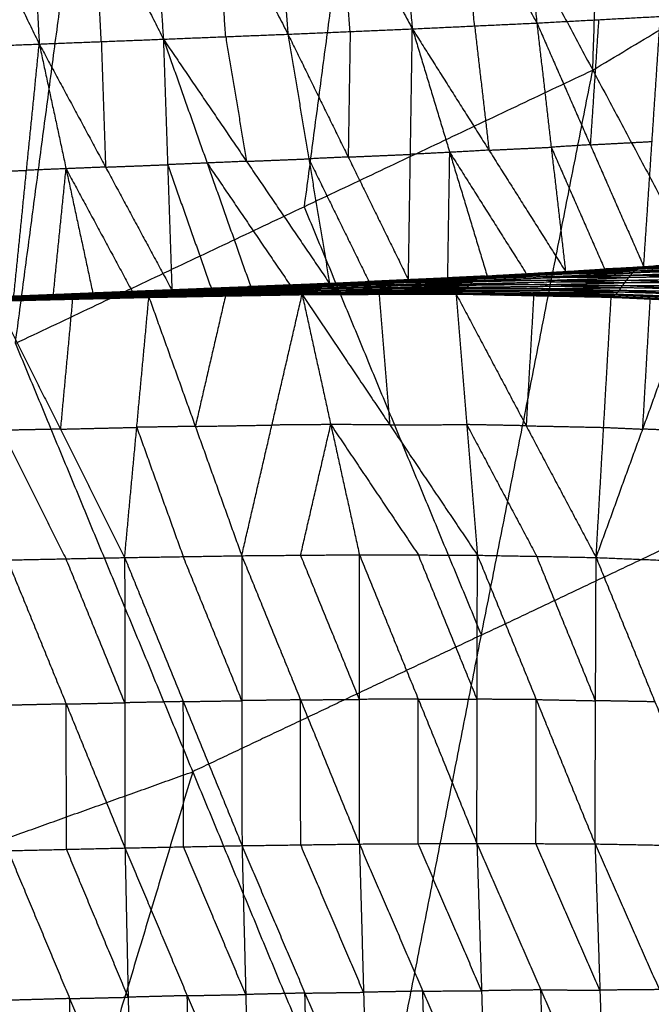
# Model space of a CAD drawing. Header units: millimetres. Extents: x -106 to 110, y -96 to 120.
# Tile 569 of 656: x 24.43 to 30.16, y -48.53 to -39.61. Entities that reach past the tile are written whole.
import ezdxf

# ---------------------------------------------------------------- set-up
doc = ezdxf.new("R2010")
doc.units = ezdxf.units.MM
doc.header["$MEASUREMENT"] = 0
doc.layers.add('Default', color=7, linetype='Continuous', true_color=0x000000)

msp = doc.modelspace()

# ---------------------------------------------------------------- linework, layer by layer
at = {"layer": 'Default'}
for points in [[(29.6267, -40.0688, 3.952), (29.7941, -35.1158, 3.9066), (29.9616, -30.1627, 3.8611)], [(24.3935, -42.5439, 3.952), (25.0456, -37.6311, 3.9066), (25.6978, -32.7183, 3.8611)], [(25.6978, -32.7183, 3.8611), (27.6622, -36.3936, 3.9066), (29.6267, -40.0688, 3.952)], [(27.6622, -36.3936, 3.9066), (27.3361, -38.85, 3.9293), (27.0101, -41.3064, 3.952)], [(29.6267, -40.0688, 3.952), (32.1093, -38.5807, 3.952), (34.592, -37.0927, 3.952)], [(26.6572, -37.1885, -2.6671), (26.7605, -38.466, -2.1463), (26.8639, -39.7436, -1.6255)], [(26.6572, -37.1885, -2.6671), (27.3244, -38.442, -2.1378), (27.9916, -39.6955, -1.6084)], [(27.7518, -37.1519, -2.6518), (27.8717, -38.4237, -2.1301), (27.9916, -39.6955, -1.6084)], [(27.7518, -37.1519, -2.6518), (28.4359, -38.3971, -2.1183), (29.12, -39.6423, -1.5848)], [(28.8473, -37.115, -2.6271), (28.9837, -38.3786, -2.106), (29.12, -39.6423, -1.5848)], [(24.4706, -37.2627, -2.6799), (24.54, -38.5478, -2.1629), (24.6094, -39.8328, -1.6459)], [(24.4706, -37.2627, -2.6799), (25.1027, -38.5257, -2.1587), (25.7348, -39.7887, -1.6375)], [(25.5624, -37.2253, -2.6758), (25.6486, -38.507, -2.1567), (25.7348, -39.7887, -1.6375)], [(25.5624, -37.2253, -2.6758), (26.2132, -38.4844, -2.1506), (26.8639, -39.7436, -1.6255)], [(23.3749, -37.3006, -2.6815), (23.9922, -38.5667, -2.1637), (24.6094, -39.8328, -1.6459)], [(28.5558, -39.6689, -1.5966), (28.4959, -39.033, -1.8575), (28.4359, -38.3971, -2.1183)], [(25.1721, -39.8108, -1.6417), (25.1374, -39.1683, -1.9002), (25.1027, -38.5257, -2.1587)], [(26.2994, -39.7662, -1.6315), (26.2563, -39.1253, -1.8911), (26.2132, -38.4844, -2.1506)], [(27.4278, -39.7195, -1.6169), (27.3761, -39.0808, -1.8774), (27.3244, -38.442, -2.1378)], [(29.12, -39.6423, -1.5848), (29.6799, -39.6123, -1.569), (30.2398, -39.5824, -1.5531)], [(30.0885, -41.8485, 0.296), (30.1642, -40.7155, -0.6286), (30.2398, -39.5824, -1.5531)], [(27.9916, -39.6955, -1.6084), (28.5558, -39.6689, -1.5966), (29.12, -39.6423, -1.5848)], [(28.5558, -39.6689, -1.5966), (28.6209, -40.2316, -1.1285), (28.6859, -40.7942, -0.6604)], [(29.12, -39.6423, -1.5848), (29.2501, -40.7676, -0.6486), (29.3801, -41.8929, 0.2876)], [(29.12, -39.6423, -1.5848), (29.6043, -40.7454, -0.6444), (30.0885, -41.8485, 0.296)], [(29.6799, -39.6123, -1.569), (29.6421, -40.1789, -1.1067), (29.6043, -40.7454, -0.6444)], [(25.7348, -39.7887, -1.6375), (26.2994, -39.7662, -1.6315), (26.8639, -39.7436, -1.6255)], [(26.2994, -39.7662, -1.6315), (26.3937, -40.3307, -1.159), (26.4881, -40.8953, -0.6865)], [(26.8639, -39.7436, -1.6255), (27.4278, -39.7195, -1.6169), (27.9916, -39.6955, -1.6084)], [(26.8639, -39.7436, -1.6255), (27.0526, -40.8727, -0.6805), (27.2413, -42.0019, 0.2645)], [(26.8639, -39.7436, -1.6255), (27.4098, -40.8562, -0.6768), (27.9558, -41.9688, 0.2718)], [(27.4278, -39.7195, -1.6169), (27.4188, -40.2879, -1.1469), (27.4098, -40.8562, -0.6768)], [(27.9558, -41.9688, 0.2718), (27.9737, -40.8322, -0.6683), (27.9916, -39.6955, -1.6084)], [(27.9916, -39.6955, -1.6084), (28.3304, -40.8141, -0.6645), (28.6692, -41.9328, 0.2795)], [(27.9916, -39.6955, -1.6084), (28.6859, -40.7942, -0.6604), (29.3801, -41.8929, 0.2876)], [(23.4771, -39.8765, -1.6519), (24.0433, -39.8546, -1.6489), (24.6094, -39.8328, -1.6459)], [(24.3786, -42.1207, 0.2392), (24.494, -40.9768, -0.7033), (24.6094, -39.8328, -1.6459)], [(24.6094, -39.8328, -1.6459), (25.1721, -39.8108, -1.6417), (25.7348, -39.7887, -1.6375)], [(24.6094, -39.8328, -1.6459), (24.8526, -40.9622, -0.7004), (25.0958, -42.0917, 0.245)], [(24.6094, -39.8328, -1.6459), (25.2108, -40.9476, -0.6974), (25.8121, -42.0624, 0.2511)], [(25.1721, -39.8108, -1.6417), (25.1914, -40.3792, -1.1695), (25.2108, -40.9476, -0.6974)], [(25.7348, -39.7887, -1.6375), (25.7735, -40.9256, -0.6932), (25.8121, -42.0624, 0.2511)], [(25.7348, -39.7887, -1.6375), (26.1309, -40.9107, -0.69), (26.527, -42.0327, 0.2576)], [(25.7348, -39.7887, -1.6375), (26.4881, -40.8953, -0.6865), (27.2413, -42.0019, 0.2645)], [(24.3935, -42.5439, 3.952), (27.0101, -41.3064, 3.952), (29.6267, -40.0688, 3.952)], [(27.6078, -50.3039, 4.1879), (28.6172, -45.1864, 4.07), (29.6267, -40.0688, 3.952)], [(29.6267, -40.0688, 3.952), (31.6064, -43.7726, 4.07), (33.5861, -47.4764, 4.1879)], [(29.6043, -40.7454, -0.6444), (29.4272, -40.7565, -0.6465), (29.2501, -40.7676, -0.6486)], [(29.6043, -40.7454, -0.6444), (29.8842, -40.7304, -0.6365), (30.1642, -40.7155, -0.6286)], [(27.4098, -40.8562, -0.6768), (27.6918, -40.8442, -0.6726), (27.9737, -40.8322, -0.6683)], [(28.3304, -40.8141, -0.6645), (28.1521, -40.8232, -0.6664), (27.9737, -40.8322, -0.6683)], [(28.3125, -41.9508, 0.2757), (28.3214, -41.3825, -0.1944), (28.3304, -40.8141, -0.6645)], [(28.6859, -40.7942, -0.6604), (28.5081, -40.8042, -0.6624), (28.3304, -40.8141, -0.6645)], [(28.3304, -40.8141, -0.6645), (28.6775, -41.3635, -0.1905), (29.0246, -41.9129, 0.2835)], [(28.6859, -40.7942, -0.6604), (28.968, -40.7809, -0.6545), (29.2501, -40.7676, -0.6486)], [(29.2501, -40.7676, -0.6486), (29.4922, -41.3192, -0.1784), (29.7343, -41.8707, 0.2918)], [(25.2108, -40.9476, -0.6974), (25.4921, -40.9366, -0.6953), (25.7735, -40.9256, -0.6932)], [(26.1309, -40.9107, -0.69), (25.9522, -40.9181, -0.6916), (25.7735, -40.9256, -0.6932)], [(25.7735, -40.9256, -0.6932), (25.9715, -41.4866, -0.2194), (26.1695, -42.0476, 0.2544)], [(26.4881, -40.8953, -0.6865), (26.3095, -40.903, -0.6882), (26.1309, -40.9107, -0.69)], [(26.1309, -40.9107, -0.69), (26.5075, -41.464, -0.2144), (26.8842, -42.0173, 0.2611)], [(26.4881, -40.8953, -0.6865), (26.7703, -40.884, -0.6835), (27.0526, -40.8727, -0.6805)], [(27.4098, -40.8562, -0.6768), (27.2312, -40.8645, -0.6786), (27.0526, -40.8727, -0.6805)], [(27.0526, -40.8727, -0.6805), (27.3256, -41.4291, -0.2062), (27.5986, -41.9854, 0.2682)], [(23.9279, -40.9986, -0.7063), (24.211, -40.9877, -0.7048), (24.494, -40.9768, -0.7033)], [(24.8526, -40.9622, -0.7004), (24.6733, -40.9695, -0.7019), (24.494, -40.9768, -0.7033)], [(24.7372, -42.1062, 0.2421), (24.7949, -41.5342, -0.2292), (24.8526, -40.9622, -0.7004)], [(25.2108, -40.9476, -0.6974), (25.0317, -40.9549, -0.6989), (24.8526, -40.9622, -0.7004)], [(24.8526, -40.9622, -0.7004), (25.1533, -41.5196, -0.2262), (25.4539, -42.077, 0.2481)], [(27.0101, -41.3064, 3.952), (27.8137, -43.2464, 4.011), (28.6172, -45.1864, 4.07)], [(30.0089, -41.8869, 0.2407), (30.7155, -41.8523, 0.2263), (31.4221, -41.8177, 0.2119)], [(30.0482, -41.8621, 0.2713), (30.7539, -41.8174, 0.2672), (31.4595, -41.7728, 0.2631)], [(30.0482, -41.8621, 0.2713), (30.7351, -41.8399, 0.2416), (31.4221, -41.8177, 0.2119)], [(30.774, -41.8107, 0.2795), (30.4212, -41.833, 0.2816), (30.0684, -41.8553, 0.2837)], [(30.0684, -41.8553, 0.2837), (30.4111, -41.8364, 0.2754), (30.7539, -41.8174, 0.2672)], [(30.0885, -41.8485, 0.296), (30.7932, -41.7955, 0.305), (31.4979, -41.7426, 0.3139)], [(30.0885, -41.8485, 0.296), (30.774, -41.8107, 0.2795), (31.4595, -41.7728, 0.2631)], [(28.5931, -41.9494, 0.2528), (29.301, -41.9182, 0.2468), (30.0089, -41.8869, 0.2407)], [(29.3198, -41.9118, 0.2556), (28.9658, -41.9275, 0.2586), (28.6119, -41.9431, 0.2617)], [(28.6307, -41.9368, 0.2705), (29.3394, -41.8994, 0.2709), (30.0482, -41.8621, 0.2713)], [(28.6307, -41.9368, 0.2705), (29.3198, -41.9118, 0.2556), (30.0089, -41.8869, 0.2407)], [(28.6307, -41.9368, 0.2705), (29.0054, -41.9149, 0.279), (29.3801, -41.8929, 0.2876)], [(28.6499, -41.9348, 0.275), (28.8277, -41.9248, 0.277), (29.0054, -41.9149, 0.279)], [(28.6692, -41.9328, 0.2795), (29.0246, -41.9129, 0.2835), (29.3801, -41.8929, 0.2876)], [(29.0054, -41.9149, 0.279), (29.1724, -41.9071, 0.275), (29.3394, -41.8994, 0.2709)], [(29.0054, -41.9149, 0.279), (29.015, -41.9139, 0.2813), (29.0246, -41.9129, 0.2835)], [(29.2816, -41.9372, 0.2341), (29.6355, -41.9216, 0.2311), (29.9895, -41.906, 0.2281)], [(29.9895, -41.906, 0.2281), (29.6452, -41.9121, 0.2374), (29.301, -41.9182, 0.2468)], [(29.301, -41.9182, 0.2468), (29.3104, -41.915, 0.2512), (29.3198, -41.9118, 0.2556)], [(29.3198, -41.9118, 0.2556), (29.6741, -41.8932, 0.2558), (30.0285, -41.8745, 0.256)], [(30.0285, -41.8745, 0.256), (29.684, -41.887, 0.2635), (29.3394, -41.8994, 0.2709)], [(29.3394, -41.8994, 0.2709), (29.5268, -41.8885, 0.2752), (29.7142, -41.8775, 0.2795)], [(29.3801, -41.8929, 0.2876), (29.7343, -41.8707, 0.2918), (30.0885, -41.8485, 0.296)], [(29.3801, -41.8929, 0.2876), (29.7142, -41.8775, 0.2795), (30.0482, -41.8621, 0.2713)], [(29.7142, -41.8775, 0.2795), (29.8913, -41.8664, 0.2816), (30.0684, -41.8553, 0.2837)], [(30.0684, -41.8553, 0.2837), (29.9013, -41.863, 0.2877), (29.7343, -41.8707, 0.2918)], [(29.9701, -41.925, 0.2154), (30.6776, -41.9019, 0.1941), (31.3851, -41.8789, 0.1728)], [(29.9701, -41.925, 0.2154), (29.9895, -41.906, 0.2281), (30.0089, -41.8869, 0.2407)], [(30.697, -41.8829, 0.2068), (30.3432, -41.8944, 0.2174), (29.9895, -41.906, 0.2281)], [(30.0089, -41.8869, 0.2407), (30.0285, -41.8745, 0.256), (30.0482, -41.8621, 0.2713)], [(30.0089, -41.8869, 0.2407), (30.697, -41.8829, 0.2068), (31.3851, -41.8789, 0.1728)], [(30.7351, -41.8399, 0.2416), (30.3818, -41.8572, 0.2488), (30.0285, -41.8745, 0.256)], [(30.0482, -41.8621, 0.2713), (30.0684, -41.8553, 0.2837), (30.0885, -41.8485, 0.296)], [(25.7837, -42.0603, 0.2516), (26.4957, -42.0308, 0.2574), (27.2076, -42.0013, 0.2631)], [(26.4792, -42.0338, 0.2519), (26.8352, -42.019, 0.2548), (27.1911, -42.0042, 0.2577)], [(27.1911, -42.0042, 0.2577), (26.8434, -42.0175, 0.2575), (26.4957, -42.0308, 0.2574)], [(26.527, -42.0327, 0.2576), (26.8673, -42.017, 0.2603), (27.2076, -42.0013, 0.2631)], [(26.527, -42.0327, 0.2576), (26.8842, -42.0173, 0.2611), (27.2413, -42.0019, 0.2645)], [(26.8673, -42.017, 0.2603), (27.0459, -42.0093, 0.2621), (27.2245, -42.0016, 0.2638)], [(27.2245, -42.0016, 0.2638), (27.0543, -42.0094, 0.2624), (26.8842, -42.0173, 0.2611)], [(27.1109, -42.0424, 0.2363), (27.8159, -42.0229, 0.2333), (28.5209, -42.0034, 0.2304)], [(27.1421, -42.0217, 0.2405), (27.8491, -41.9972, 0.2383), (28.5562, -41.9727, 0.2361)], [(27.1421, -42.0217, 0.2405), (27.8315, -42.0125, 0.2354), (28.5209, -42.0034, 0.2304)], [(27.8654, -41.9899, 0.2442), (27.5119, -42.0022, 0.2453), (27.1584, -42.0144, 0.2464)], [(27.1747, -42.0072, 0.2523), (27.8839, -41.9783, 0.2525), (28.5931, -41.9494, 0.2528)], [(27.1747, -42.0072, 0.2523), (27.8654, -41.9899, 0.2442), (28.5562, -41.9727, 0.2361)], [(27.1747, -42.0072, 0.2523), (27.1911, -42.0042, 0.2577), (27.2076, -42.0013, 0.2631)], [(27.9004, -41.9753, 0.2579), (27.5458, -41.9898, 0.2578), (27.1911, -42.0042, 0.2577)], [(27.2076, -42.0013, 0.2631), (27.9191, -41.969, 0.2668), (28.6307, -41.9368, 0.2705)], [(27.2076, -42.0013, 0.2631), (27.9004, -41.9753, 0.2579), (28.5931, -41.9494, 0.2528)], [(27.2076, -42.0013, 0.2631), (27.5817, -41.9851, 0.2674), (27.9558, -41.9688, 0.2718)], [(27.2076, -42.0013, 0.2631), (27.2245, -42.0016, 0.2638), (27.2413, -42.0019, 0.2645)], [(27.2245, -42.0016, 0.2638), (27.4031, -41.9933, 0.2656), (27.5817, -41.9851, 0.2674)], [(27.2413, -42.0019, 0.2645), (27.5986, -41.9854, 0.2682), (27.9558, -41.9688, 0.2718)], [(28.2932, -41.9528, 0.2712), (27.9375, -41.9689, 0.2693), (27.5817, -41.9851, 0.2674)], [(27.5817, -41.9851, 0.2674), (27.5901, -41.9852, 0.2678), (27.5986, -41.9854, 0.2682)], [(27.8315, -42.0125, 0.2354), (28.185, -42.0003, 0.2343), (28.5385, -41.988, 0.2332)], [(28.5385, -41.988, 0.2332), (28.1938, -41.9926, 0.2358), (27.8491, -41.9972, 0.2383)], [(27.8491, -41.9972, 0.2383), (27.8573, -41.9936, 0.2412), (27.8654, -41.9899, 0.2442)], [(27.8654, -41.9899, 0.2442), (28.22, -41.9755, 0.2443), (28.5746, -41.961, 0.2445)], [(28.5746, -41.961, 0.2445), (28.2293, -41.9696, 0.2485), (27.8839, -41.9783, 0.2525)], [(27.8839, -41.9783, 0.2525), (27.8921, -41.9768, 0.2552), (27.9004, -41.9753, 0.2579)], [(27.9004, -41.9753, 0.2579), (28.2561, -41.9592, 0.2598), (28.6119, -41.9431, 0.2617)], [(28.6119, -41.9431, 0.2617), (28.2655, -41.956, 0.2642), (27.9191, -41.969, 0.2668)], [(27.9191, -41.969, 0.2668), (28.1062, -41.9609, 0.269), (28.2932, -41.9528, 0.2712)], [(27.9558, -41.9688, 0.2718), (28.3125, -41.9508, 0.2757), (28.6692, -41.9328, 0.2795)], [(27.9558, -41.9688, 0.2718), (28.2932, -41.9528, 0.2712), (28.6307, -41.9368, 0.2705)], [(28.2932, -41.9528, 0.2712), (28.4716, -41.9438, 0.2731), (28.6499, -41.9348, 0.275)], [(28.6499, -41.9348, 0.275), (28.4812, -41.9428, 0.2753), (28.3125, -41.9508, 0.2757)], [(28.4889, -42.0349, 0.2322), (28.5049, -42.0192, 0.2313), (28.5209, -42.0034, 0.2304)], [(28.5209, -42.0034, 0.2304), (29.2269, -41.9876, 0.2184), (29.933, -41.9717, 0.2064)], [(28.5209, -42.0034, 0.2304), (28.5385, -41.988, 0.2332), (28.5562, -41.9727, 0.2361)], [(28.5209, -42.0034, 0.2304), (29.2101, -42.0111, 0.2197), (29.8994, -42.0188, 0.2091)], [(29.2446, -41.9722, 0.2213), (28.8915, -41.9801, 0.2273), (28.5385, -41.988, 0.2332)], [(28.5562, -41.9727, 0.2361), (29.2631, -41.9488, 0.2258), (29.9701, -41.925, 0.2154)], [(28.5562, -41.9727, 0.2361), (28.5746, -41.961, 0.2445), (28.5931, -41.9494, 0.2528)], [(28.5562, -41.9727, 0.2361), (29.2446, -41.9722, 0.2213), (29.933, -41.9717, 0.2064)], [(29.2816, -41.9372, 0.2341), (28.9281, -41.9491, 0.2393), (28.5746, -41.961, 0.2445)], [(28.5931, -41.9494, 0.2528), (29.2816, -41.9372, 0.2341), (29.9701, -41.925, 0.2154)], [(28.5931, -41.9494, 0.2528), (28.6119, -41.9431, 0.2617), (28.6307, -41.9368, 0.2705)], [(28.6307, -41.9368, 0.2705), (28.6499, -41.9348, 0.275), (28.6692, -41.9328, 0.2795)], [(29.2101, -42.0111, 0.2197), (29.5632, -42.0032, 0.2137), (29.9162, -41.9953, 0.2078)], [(29.2269, -41.9876, 0.2184), (29.2358, -41.9799, 0.2198), (29.2446, -41.9722, 0.2213)], [(29.9162, -41.9953, 0.2078), (29.5716, -41.9914, 0.2131), (29.2269, -41.9876, 0.2184)], [(29.2446, -41.9722, 0.2213), (29.5981, -41.9603, 0.2161), (29.9515, -41.9484, 0.2109)], [(29.2631, -41.9488, 0.2258), (29.2724, -41.943, 0.2299), (29.2816, -41.9372, 0.2341)], [(29.9515, -41.9484, 0.2109), (29.6073, -41.9486, 0.2183), (29.2631, -41.9488, 0.2258)], [(29.8994, -42.0188, 0.2091), (29.9162, -41.9953, 0.2078), (29.933, -41.9717, 0.2064)], [(30.6253, -41.9963, 0.1844), (30.2707, -41.9958, 0.1961), (29.9162, -41.9953, 0.2078)], [(29.933, -41.9717, 0.2064), (29.9515, -41.9484, 0.2109), (29.9701, -41.925, 0.2154)], [(29.933, -41.9717, 0.2064), (30.6413, -41.9609, 0.1825), (31.3497, -41.95, 0.1585)], [(29.933, -41.9717, 0.2064), (30.6253, -41.9963, 0.1844), (31.3175, -42.0208, 0.1624)], [(30.6599, -41.9375, 0.187), (30.3057, -41.9429, 0.1989), (29.9515, -41.9484, 0.2109)], [(29.9701, -41.925, 0.2154), (30.6599, -41.9375, 0.187), (31.3497, -41.95, 0.1585)], [(24.295, -42.1347, 0.2195), (24.9988, -42.1108, 0.2251), (25.7026, -42.0868, 0.2307)], [(24.315, -42.1252, 0.223), (25.0218, -42.0988, 0.2287), (25.7287, -42.0724, 0.2343)], [(24.315, -42.1252, 0.223), (25.0088, -42.106, 0.2269), (25.7026, -42.0868, 0.2307)], [(24.3359, -42.1194, 0.2313), (25.046, -42.0912, 0.2375), (25.756, -42.0631, 0.2437)], [(24.3359, -42.1194, 0.2313), (25.0323, -42.0959, 0.2328), (25.7287, -42.0724, 0.2343)], [(25.0565, -42.0907, 0.2411), (24.7015, -42.1048, 0.238), (24.3464, -42.1189, 0.2349)], [(24.357, -42.1184, 0.2385), (25.0704, -42.0893, 0.2451), (25.7837, -42.0603, 0.2516)], [(24.357, -42.1184, 0.2385), (25.0565, -42.0907, 0.2411), (25.756, -42.0631, 0.2437)], [(24.357, -42.1184, 0.2385), (24.7264, -42.105, 0.2418), (25.0958, -42.0917, 0.245)], [(24.3786, -42.1207, 0.2392), (24.7372, -42.1062, 0.2421), (25.0958, -42.0917, 0.245)], [(25.4398, -42.076, 0.2483), (25.0831, -42.0905, 0.245), (24.7264, -42.105, 0.2418)], [(25.0088, -42.106, 0.2269), (25.3622, -42.0928, 0.2297), (25.7156, -42.0796, 0.2325)], [(25.7156, -42.0796, 0.2325), (25.3687, -42.0892, 0.2306), (25.0218, -42.0988, 0.2287)], [(25.0323, -42.0959, 0.2328), (25.3873, -42.0818, 0.2359), (25.7424, -42.0677, 0.239)], [(25.7424, -42.0677, 0.239), (25.3942, -42.0795, 0.2382), (25.046, -42.0912, 0.2375)], [(25.046, -42.0912, 0.2375), (25.0512, -42.091, 0.2393), (25.0565, -42.0907, 0.2411)], [(25.0565, -42.0907, 0.2411), (25.4132, -42.0762, 0.2444), (25.7699, -42.0617, 0.2477)], [(25.7699, -42.0617, 0.2477), (25.4201, -42.0755, 0.2464), (25.0704, -42.0893, 0.2451)], [(25.0704, -42.0893, 0.2451), (25.2551, -42.0827, 0.2467), (25.4398, -42.076, 0.2483)], [(25.0958, -42.0917, 0.245), (25.4398, -42.076, 0.2483), (25.7837, -42.0603, 0.2516)], [(25.0958, -42.0917, 0.245), (25.4539, -42.077, 0.2481), (25.8121, -42.0624, 0.2511)], [(25.4398, -42.076, 0.2483), (25.6188, -42.0687, 0.2498), (25.7979, -42.0613, 0.2514)], [(25.7979, -42.0613, 0.2514), (25.6259, -42.0692, 0.2497), (25.4539, -42.077, 0.2481)], [(25.6566, -42.1154, 0.2357), (26.3563, -42.0993, 0.2392), (27.056, -42.0833, 0.2428)], [(26.3674, -42.0927, 0.2372), (26.0176, -42.1007, 0.2354), (25.6677, -42.1087, 0.2336)], [(25.6788, -42.1021, 0.2316), (26.3807, -42.083, 0.2346), (27.0826, -42.064, 0.2376)], [(25.6788, -42.1021, 0.2316), (26.3674, -42.0927, 0.2372), (27.056, -42.0833, 0.2428)], [(25.6788, -42.1021, 0.2316), (25.6907, -42.0944, 0.2311), (25.7026, -42.0868, 0.2307)], [(26.3926, -42.0754, 0.2341), (26.0416, -42.0849, 0.2326), (25.6907, -42.0944, 0.2311)], [(25.7026, -42.0868, 0.2307), (26.4067, -42.0646, 0.2335), (27.1109, -42.0424, 0.2363)], [(25.7026, -42.0868, 0.2307), (26.3926, -42.0754, 0.2341), (27.0826, -42.064, 0.2376)], [(25.7026, -42.0868, 0.2307), (25.7156, -42.0796, 0.2325), (25.7287, -42.0724, 0.2343)], [(26.4198, -42.0574, 0.2353), (26.0677, -42.0685, 0.2339), (25.7156, -42.0796, 0.2325)], [(25.7287, -42.0724, 0.2343), (26.4354, -42.0471, 0.2374), (27.1421, -42.0217, 0.2405)], [(25.7287, -42.0724, 0.2343), (26.4198, -42.0574, 0.2353), (27.1109, -42.0424, 0.2363)], [(25.7287, -42.0724, 0.2343), (25.7424, -42.0677, 0.239), (25.756, -42.0631, 0.2437)], [(26.4491, -42.0424, 0.2421), (26.0957, -42.0551, 0.2405), (25.7424, -42.0677, 0.239)], [(25.756, -42.0631, 0.2437), (26.4654, -42.0351, 0.248), (27.1747, -42.0072, 0.2523)], [(25.756, -42.0631, 0.2437), (26.4491, -42.0424, 0.2421), (27.1421, -42.0217, 0.2405)], [(25.756, -42.0631, 0.2437), (25.7699, -42.0617, 0.2477), (25.7837, -42.0603, 0.2516)], [(26.4792, -42.0338, 0.2519), (26.1245, -42.0477, 0.2498), (25.7699, -42.0617, 0.2477)], [(25.7837, -42.0603, 0.2516), (26.4792, -42.0338, 0.2519), (27.1747, -42.0072, 0.2523)], [(25.7837, -42.0603, 0.2516), (26.1554, -42.0465, 0.2546), (26.527, -42.0327, 0.2576)], [(25.7837, -42.0603, 0.2516), (25.7979, -42.0613, 0.2514), (25.8121, -42.0624, 0.2511)], [(25.7979, -42.0613, 0.2514), (25.9766, -42.0539, 0.253), (26.1554, -42.0465, 0.2546)], [(25.8121, -42.0624, 0.2511), (26.1695, -42.0476, 0.2544), (26.527, -42.0327, 0.2576)], [(26.1554, -42.0465, 0.2546), (26.3255, -42.0387, 0.256), (26.4957, -42.0308, 0.2574)], [(26.1554, -42.0465, 0.2546), (26.1624, -42.047, 0.2545), (26.1695, -42.0476, 0.2544)], [(26.3439, -42.1062, 0.2446), (26.6938, -42.0982, 0.2463), (27.0436, -42.0902, 0.2481)], [(27.0436, -42.0902, 0.2481), (26.7, -42.0948, 0.2437), (26.3563, -42.0993, 0.2392)], [(26.3563, -42.0993, 0.2392), (26.3619, -42.096, 0.2382), (26.3674, -42.0927, 0.2372)], [(26.3674, -42.0927, 0.2372), (26.7183, -42.0832, 0.2387), (27.0693, -42.0737, 0.2402)], [(27.0693, -42.0737, 0.2402), (26.725, -42.0783, 0.2374), (26.3807, -42.083, 0.2346)], [(26.3807, -42.083, 0.2346), (26.3866, -42.0792, 0.2344), (26.3926, -42.0754, 0.2341)], [(26.3926, -42.0754, 0.2341), (26.7447, -42.0643, 0.2356), (27.0967, -42.0532, 0.237)], [(27.0967, -42.0532, 0.237), (26.7517, -42.0589, 0.2352), (26.4067, -42.0646, 0.2335)], [(26.4067, -42.0646, 0.2335), (26.4133, -42.061, 0.2344), (26.4198, -42.0574, 0.2353)], [(26.4198, -42.0574, 0.2353), (26.7732, -42.0447, 0.2369), (27.1265, -42.032, 0.2384)], [(27.1265, -42.032, 0.2384), (26.781, -42.0395, 0.2379), (26.4354, -42.0471, 0.2374)], [(26.4354, -42.0471, 0.2374), (26.4422, -42.0447, 0.2397), (26.4491, -42.0424, 0.2421)], [(26.4491, -42.0424, 0.2421), (26.8037, -42.0284, 0.2442), (27.1584, -42.0144, 0.2464)], [(27.1584, -42.0144, 0.2464), (26.8119, -42.0248, 0.2472), (26.4654, -42.0351, 0.248)], [(26.4654, -42.0351, 0.248), (26.4723, -42.0344, 0.25), (26.4792, -42.0338, 0.2519)], [(26.4957, -42.0308, 0.2574), (26.6815, -42.0239, 0.2589), (26.8673, -42.017, 0.2603)], [(27.0312, -42.0971, 0.2535), (27.0436, -42.0902, 0.2481), (27.056, -42.0833, 0.2428)], [(27.0312, -42.0971, 0.2535), (27.7314, -42.0911, 0.2545), (28.4315, -42.0851, 0.2554)], [(27.7437, -42.0842, 0.2491), (27.3937, -42.0872, 0.2486), (27.0436, -42.0902, 0.2481)], [(27.056, -42.0833, 0.2428), (27.7576, -42.0733, 0.2412), (28.4591, -42.0634, 0.2397)], [(27.056, -42.0833, 0.2428), (27.0693, -42.0737, 0.2402), (27.0826, -42.064, 0.2376)], [(27.056, -42.0833, 0.2428), (27.7437, -42.0842, 0.2491), (28.4315, -42.0851, 0.2554)], [(27.7708, -42.0637, 0.2387), (27.4201, -42.0687, 0.2394), (27.0693, -42.0737, 0.2402)], [(27.0826, -42.064, 0.2376), (27.7857, -42.0495, 0.2349), (28.4889, -42.0349, 0.2322)], [(27.0826, -42.064, 0.2376), (27.0967, -42.0532, 0.237), (27.1109, -42.0424, 0.2363)], [(27.0826, -42.064, 0.2376), (27.7708, -42.0637, 0.2387), (28.4591, -42.0634, 0.2397)], [(27.7999, -42.0387, 0.2343), (27.4483, -42.0459, 0.2356), (27.0967, -42.0532, 0.237)], [(27.1109, -42.0424, 0.2363), (27.1265, -42.032, 0.2384), (27.1421, -42.0217, 0.2405)], [(27.1109, -42.0424, 0.2363), (27.7999, -42.0387, 0.2343), (28.4889, -42.0349, 0.2322)], [(27.8315, -42.0125, 0.2354), (27.479, -42.0223, 0.2369), (27.1265, -42.032, 0.2384)], [(27.1421, -42.0217, 0.2405), (27.1584, -42.0144, 0.2464), (27.1747, -42.0072, 0.2523)], [(27.7197, -42.0963, 0.2626), (28.0697, -42.0933, 0.2631), (28.4198, -42.0903, 0.2636)], [(27.7314, -42.0911, 0.2545), (27.7376, -42.0877, 0.2518), (27.7437, -42.0842, 0.2491)], [(28.4198, -42.0903, 0.2636), (28.0756, -42.0907, 0.259), (27.7314, -42.0911, 0.2545)], [(27.7437, -42.0842, 0.2491), (28.0945, -42.0792, 0.2483), (28.4453, -42.0743, 0.2476)], [(27.7576, -42.0733, 0.2412), (27.7642, -42.0685, 0.2399), (27.7708, -42.0637, 0.2387)], [(28.4453, -42.0743, 0.2476), (28.1014, -42.0738, 0.2444), (27.7576, -42.0733, 0.2412)], [(27.7708, -42.0637, 0.2387), (28.1224, -42.0564, 0.2373), (28.474, -42.0491, 0.236)], [(27.7857, -42.0495, 0.2349), (27.7928, -42.0441, 0.2346), (27.7999, -42.0387, 0.2343)], [(28.474, -42.0491, 0.236), (28.1299, -42.0493, 0.2354), (27.7857, -42.0495, 0.2349)], [(27.7999, -42.0387, 0.2343), (28.1524, -42.0289, 0.2328), (28.5049, -42.0192, 0.2313)], [(27.8159, -42.0229, 0.2333), (27.8237, -42.0177, 0.2344), (27.8315, -42.0125, 0.2354)], [(28.5049, -42.0192, 0.2313), (28.1604, -42.021, 0.2323), (27.8159, -42.0229, 0.2333)], [(28.4081, -42.0956, 0.2717), (28.4198, -42.0903, 0.2636), (28.4315, -42.0851, 0.2554)], [(29.123, -42.1016, 0.2653), (28.7714, -42.096, 0.2645), (28.4198, -42.0903, 0.2636)], [(28.4315, -42.0851, 0.2554), (28.4453, -42.0743, 0.2476), (28.4591, -42.0634, 0.2397)], [(28.4315, -42.0851, 0.2554), (29.123, -42.1016, 0.2653), (29.8145, -42.118, 0.2752)], [(28.4315, -42.0851, 0.2554), (29.1353, -42.0913, 0.2507), (29.8391, -42.0974, 0.2459)], [(29.1491, -42.0804, 0.2428), (28.7972, -42.0773, 0.2452), (28.4453, -42.0743, 0.2476)], [(28.4591, -42.0634, 0.2397), (28.474, -42.0491, 0.236), (28.4889, -42.0349, 0.2322)], [(28.4591, -42.0634, 0.2397), (29.1636, -42.0628, 0.2303), (29.8681, -42.0622, 0.2209)], [(28.4591, -42.0634, 0.2397), (29.1491, -42.0804, 0.2428), (29.8391, -42.0974, 0.2459)], [(29.1785, -42.0485, 0.2266), (28.8262, -42.0488, 0.2313), (28.474, -42.0491, 0.236)], [(28.4889, -42.0349, 0.2322), (29.1941, -42.0269, 0.2207), (29.8994, -42.0188, 0.2091)], [(28.4889, -42.0349, 0.2322), (29.1785, -42.0485, 0.2266), (29.8681, -42.0622, 0.2209)], [(29.2101, -42.0111, 0.2197), (28.8575, -42.0151, 0.2255), (28.5049, -42.0192, 0.2313)], [(29.1353, -42.0913, 0.2507), (29.1422, -42.0858, 0.2467), (29.1491, -42.0804, 0.2428)], [(29.8268, -42.1077, 0.2606), (29.481, -42.0995, 0.2556), (29.1353, -42.0913, 0.2507)], [(29.1491, -42.0804, 0.2428), (29.5013, -42.0801, 0.2381), (29.8536, -42.0798, 0.2334)], [(29.1636, -42.0628, 0.2303), (29.1711, -42.0557, 0.2284), (29.1785, -42.0485, 0.2266)], [(29.8536, -42.0798, 0.2334), (29.5086, -42.0713, 0.2318), (29.1636, -42.0628, 0.2303)], [(29.1785, -42.0485, 0.2266), (29.5311, -42.0445, 0.2208), (29.8838, -42.0405, 0.215)], [(29.1941, -42.0269, 0.2207), (29.2021, -42.019, 0.2202), (29.2101, -42.0111, 0.2197)], [(29.8838, -42.0405, 0.215), (29.5389, -42.0337, 0.2178), (29.1941, -42.0269, 0.2207)], [(29.8391, -42.0974, 0.2459), (29.8536, -42.0798, 0.2334), (29.8681, -42.0622, 0.2209)], [(30.5639, -42.103, 0.2211), (30.2088, -42.0914, 0.2272), (29.8536, -42.0798, 0.2334)], [(29.8681, -42.0622, 0.2209), (29.8838, -42.0405, 0.215), (29.8994, -42.0188, 0.2091)], [(29.8681, -42.0622, 0.2209), (30.5639, -42.103, 0.2211), (31.2597, -42.1438, 0.2213)], [(29.8681, -42.0622, 0.2209), (30.5778, -42.0747, 0.2011), (31.2876, -42.0872, 0.1812)], [(30.5935, -42.053, 0.1952), (30.2386, -42.0468, 0.2051), (29.8838, -42.0405, 0.215)], [(29.8994, -42.0188, 0.2091), (30.5935, -42.053, 0.1952), (31.2876, -42.0872, 0.1812)], [(29.8994, -42.0188, 0.2091), (30.6085, -42.0198, 0.1857), (31.3175, -42.0208, 0.1624)], [(24.2187, -42.1578, 0.2378), (24.911, -42.1414, 0.2437), (25.6033, -42.1249, 0.2496)], [(24.2187, -42.1578, 0.2378), (24.8011, -43.321, -0.6837), (25.3835, -44.4842, -1.6052)], [(24.2245, -42.1589, 0.2377), (24.5677, -42.1501, 0.2407), (24.911, -42.1414, 0.2437)], [(24.9168, -42.1425, 0.2436), (24.5707, -42.1507, 0.2407), (24.2245, -42.1589, 0.2377)], [(24.2303, -42.16, 0.2376), (24.9168, -42.1425, 0.2436), (25.6033, -42.1249, 0.2496)], [(24.2303, -42.16, 0.2376), (24.9243, -42.1434, 0.2443), (25.6183, -42.1269, 0.251)], [(24.9311, -42.1431, 0.2411), (24.5841, -42.1514, 0.2377), (24.2371, -42.1596, 0.2344)], [(24.2439, -42.1593, 0.2311), (24.9399, -42.1419, 0.2376), (25.6359, -42.1245, 0.2441)], [(24.2439, -42.1593, 0.2311), (24.9311, -42.1431, 0.2411), (25.6183, -42.1269, 0.251)], [(24.9478, -42.1391, 0.2339), (24.5998, -42.1478, 0.2306), (24.2518, -42.1565, 0.2274)], [(24.2598, -42.1537, 0.2237), (24.9582, -42.1345, 0.2297), (25.6566, -42.1154, 0.2357)], [(24.2598, -42.1537, 0.2237), (24.9478, -42.1391, 0.2339), (25.6359, -42.1245, 0.2441)], [(24.9667, -42.1302, 0.2278), (24.6175, -42.1397, 0.2249), (24.2683, -42.1493, 0.2219)], [(24.2768, -42.1449, 0.22), (24.9778, -42.1235, 0.2258), (25.6788, -42.1021, 0.2316)], [(24.2768, -42.1449, 0.22), (24.9667, -42.1302, 0.2278), (25.6566, -42.1154, 0.2357)], [(24.9869, -42.1184, 0.2255), (24.6364, -42.1291, 0.2226), (24.2859, -42.1398, 0.2198)], [(24.295, -42.1347, 0.2195), (24.9869, -42.1184, 0.2255), (25.6788, -42.1021, 0.2316)], [(25.0088, -42.106, 0.2269), (24.6569, -42.118, 0.2241), (24.305, -42.13, 0.2213)], [(25.0323, -42.0959, 0.2328), (24.6789, -42.1091, 0.23), (24.3254, -42.1223, 0.2271)], [(24.3678, -42.1195, 0.2389), (24.5471, -42.1123, 0.2403), (24.7264, -42.105, 0.2418)], [(24.7264, -42.105, 0.2418), (24.7318, -42.1056, 0.2419), (24.7372, -42.1062, 0.2421)], [(24.911, -42.1414, 0.2437), (24.856, -42.7312, -0.22), (24.8011, -43.321, -0.6837)], [(24.9168, -42.1425, 0.2436), (25.2638, -42.1342, 0.247), (25.6108, -42.1259, 0.2503)], [(24.9243, -42.1434, 0.2443), (24.9206, -42.1429, 0.244), (24.9168, -42.1425, 0.2436)], [(24.9243, -42.1434, 0.2443), (24.9277, -42.1433, 0.2427), (24.9311, -42.1431, 0.2411)], [(24.9311, -42.1431, 0.2411), (25.2791, -42.1344, 0.2443), (25.6271, -42.1257, 0.2475)], [(25.6271, -42.1257, 0.2475), (25.2835, -42.1338, 0.2426), (24.9399, -42.1419, 0.2376)], [(24.9399, -42.1419, 0.2376), (24.9439, -42.1405, 0.2357), (24.9478, -42.1391, 0.2339)], [(24.9478, -42.1391, 0.2339), (25.2971, -42.1295, 0.2369), (25.6463, -42.1199, 0.2399)], [(25.6463, -42.1199, 0.2399), (25.3022, -42.1272, 0.2348), (24.9582, -42.1345, 0.2297)], [(24.9582, -42.1345, 0.2297), (24.9625, -42.1324, 0.2288), (24.9667, -42.1302, 0.2278)], [(24.9667, -42.1302, 0.2278), (25.3172, -42.1194, 0.2307), (25.6677, -42.1087, 0.2336)], [(25.6677, -42.1087, 0.2336), (25.3228, -42.1161, 0.2297), (24.9778, -42.1235, 0.2258)], [(24.9778, -42.1235, 0.2258), (24.9824, -42.1209, 0.2257), (24.9869, -42.1184, 0.2255)], [(24.9869, -42.1184, 0.2255), (25.3388, -42.1064, 0.2283), (25.6907, -42.0944, 0.2311)], [(25.6907, -42.0944, 0.2311), (25.3447, -42.1026, 0.2281), (24.9988, -42.1108, 0.2251)], [(24.9988, -42.1108, 0.2251), (25.0038, -42.1084, 0.226), (25.0088, -42.106, 0.2269)], [(25.0218, -42.0988, 0.2287), (25.0271, -42.0974, 0.2307), (25.0323, -42.0959, 0.2328)], [(25.3835, -44.4842, -1.6052), (25.4934, -43.3046, -0.6778), (25.6033, -42.1249, 0.2496)], [(25.6033, -42.1249, 0.2496), (26.2977, -42.1129, 0.2564), (26.9921, -42.1009, 0.2632)], [(25.6033, -42.1249, 0.2496), (25.6108, -42.1259, 0.2503), (25.6183, -42.1269, 0.251)], [(25.6033, -42.1249, 0.2496), (26.0241, -43.296, -0.6686), (26.445, -44.4672, -1.5869)], [(25.6108, -42.1259, 0.2503), (25.9542, -42.1194, 0.2534), (26.2977, -42.1129, 0.2564)], [(26.3052, -42.1139, 0.2571), (25.958, -42.1199, 0.2537), (25.6108, -42.1259, 0.2503)], [(25.6183, -42.1269, 0.251), (26.3052, -42.1139, 0.2571), (26.9921, -42.1009, 0.2632)], [(25.6183, -42.1269, 0.251), (26.3142, -42.1145, 0.257), (27.0101, -42.1022, 0.263)], [(25.6183, -42.1269, 0.251), (25.6271, -42.1257, 0.2475), (25.6359, -42.1245, 0.2441)], [(26.323, -42.1133, 0.2535), (25.9751, -42.1195, 0.2505), (25.6271, -42.1257, 0.2475)], [(25.6359, -42.1245, 0.2441), (26.3336, -42.1108, 0.2488), (27.0312, -42.0971, 0.2535)], [(25.6359, -42.1245, 0.2441), (26.323, -42.1133, 0.2535), (27.0101, -42.1022, 0.263)], [(25.6359, -42.1245, 0.2441), (25.6463, -42.1199, 0.2399), (25.6566, -42.1154, 0.2357)], [(26.3439, -42.1062, 0.2446), (25.9951, -42.1131, 0.2422), (25.6463, -42.1199, 0.2399)], [(25.6566, -42.1154, 0.2357), (26.3439, -42.1062, 0.2446), (27.0312, -42.0971, 0.2535)], [(25.6566, -42.1154, 0.2357), (25.6677, -42.1087, 0.2336), (25.6788, -42.1021, 0.2316)], [(26.2977, -42.1129, 0.2564), (26.1609, -42.7045, -0.2061), (26.0241, -43.296, -0.6686)], [(26.3052, -42.1139, 0.2571), (26.6531, -42.1077, 0.2601), (27.0011, -42.1016, 0.2631)], [(26.3142, -42.1145, 0.257), (26.3097, -42.1142, 0.2571), (26.3052, -42.1139, 0.2571)], [(26.3142, -42.1145, 0.257), (26.3186, -42.1139, 0.2553), (26.323, -42.1133, 0.2535)], [(26.323, -42.1133, 0.2535), (26.6719, -42.1065, 0.2559), (27.0207, -42.0996, 0.2582)], [(27.0207, -42.0996, 0.2582), (26.6771, -42.1052, 0.2535), (26.3336, -42.1108, 0.2488)], [(26.3336, -42.1108, 0.2488), (26.3387, -42.1085, 0.2467), (26.3439, -42.1062, 0.2446)], [(26.445, -44.4672, -1.5869), (26.7185, -43.284, -0.6618), (26.9921, -42.1009, 0.2632)], [(26.9921, -42.1009, 0.2632), (27.6902, -42.099, 0.2712), (28.3883, -42.097, 0.2793)], [(26.9921, -42.1009, 0.2632), (27.0011, -42.1016, 0.2631), (27.0101, -42.1022, 0.263)], [(26.9921, -42.1009, 0.2632), (27.2519, -43.2797, -0.6496), (27.5118, -44.4585, -1.5625)], [(26.9921, -42.1009, 0.2632), (27.7866, -43.2818, -0.6336), (28.5812, -44.4627, -1.5305)], [(27.0011, -42.1016, 0.2631), (27.3457, -42.1003, 0.2672), (27.6902, -42.099, 0.2712)], [(27.6992, -42.0996, 0.2711), (27.3502, -42.1006, 0.2671), (27.0011, -42.1016, 0.2631)], [(27.0101, -42.1022, 0.263), (27.7091, -42.0989, 0.2674), (28.4081, -42.0956, 0.2717)], [(27.0101, -42.1022, 0.263), (27.6992, -42.0996, 0.2711), (28.3883, -42.097, 0.2793)], [(27.0101, -42.1022, 0.263), (27.0207, -42.0996, 0.2582), (27.0312, -42.0971, 0.2535)], [(27.7197, -42.0963, 0.2626), (27.3702, -42.098, 0.2604), (27.0207, -42.0996, 0.2582)], [(27.0312, -42.0971, 0.2535), (27.7197, -42.0963, 0.2626), (28.4081, -42.0956, 0.2717)], [(27.6902, -42.099, 0.2712), (27.7384, -42.6904, -0.1812), (27.7866, -43.2818, -0.6336)], [(27.6992, -42.0996, 0.2711), (28.0487, -42.0979, 0.2733), (28.3982, -42.0963, 0.2755)], [(27.7091, -42.0989, 0.2674), (27.7042, -42.0992, 0.2693), (27.6992, -42.0996, 0.2711)], [(27.7091, -42.0989, 0.2674), (27.7144, -42.0976, 0.265), (27.7197, -42.0963, 0.2626)], [(28.3883, -42.097, 0.2793), (28.3982, -42.0963, 0.2755), (28.4081, -42.0956, 0.2717)], [(28.3883, -42.097, 0.2793), (28.4848, -43.2798, -0.6256), (28.5812, -44.4627, -1.5305)], [(28.3883, -42.097, 0.2793), (29.0227, -43.2905, -0.6047), (29.6571, -44.484, -1.4886)], [(28.3883, -42.097, 0.2793), (29.091, -42.1116, 0.2888), (29.7937, -42.1262, 0.2984)], [(28.3982, -42.0963, 0.2755), (28.7446, -42.104, 0.2822), (29.091, -42.1116, 0.2888)], [(29.1009, -42.1109, 0.2851), (28.7496, -42.1036, 0.2803), (28.3982, -42.0963, 0.2755)], [(28.4081, -42.0956, 0.2717), (29.1009, -42.1109, 0.2851), (29.7937, -42.1262, 0.2984)], [(28.4081, -42.0956, 0.2717), (29.1113, -42.1068, 0.2735), (29.8145, -42.118, 0.2752)], [(29.091, -42.1116, 0.2888), (29.0569, -42.7011, -0.1579), (29.0227, -43.2905, -0.6047)], [(29.1113, -42.1068, 0.2735), (29.1061, -42.1088, 0.2793), (29.1009, -42.1109, 0.2851)], [(29.1009, -42.1109, 0.2851), (29.4525, -42.1165, 0.2859), (29.8041, -42.1221, 0.2868)], [(29.1113, -42.1068, 0.2735), (29.1171, -42.1042, 0.2694), (29.123, -42.1016, 0.2653)], [(29.123, -42.1016, 0.2653), (29.4749, -42.1046, 0.2629), (29.8268, -42.1077, 0.2606)], [(29.6571, -44.484, -1.4886), (29.7254, -43.3051, -0.5951), (29.7937, -42.1262, 0.2984)], [(29.6571, -44.484, -1.4886), (30.0798, -43.3207, -0.5895), (30.5026, -42.1575, 0.3095)], [(29.7937, -42.1262, 0.2984), (29.8041, -42.1221, 0.2868), (29.8145, -42.118, 0.2752)], [(29.7937, -42.1262, 0.2984), (30.1482, -42.1419, 0.304), (30.5026, -42.1575, 0.3095)], [(29.8041, -42.1221, 0.2868), (29.9761, -42.132, 0.2954), (30.1482, -42.1419, 0.304)], [(30.1585, -42.1378, 0.2924), (29.9813, -42.13, 0.2896), (29.8041, -42.1221, 0.2868)], [(29.8145, -42.118, 0.2752), (29.8268, -42.1077, 0.2606), (29.8391, -42.0974, 0.2459)], [(29.8145, -42.118, 0.2752), (30.1585, -42.1378, 0.2924), (30.5026, -42.1575, 0.3095)], [(29.8145, -42.118, 0.2752), (30.5253, -42.1499, 0.2736), (31.2361, -42.1818, 0.2719)], [(30.5376, -42.1396, 0.2589), (30.1822, -42.1236, 0.2597), (29.8268, -42.1077, 0.2606)], [(29.8391, -42.0974, 0.2459), (30.5376, -42.1396, 0.2589), (31.2361, -42.1818, 0.2719)], [(29.8391, -42.0974, 0.2459), (30.5494, -42.1206, 0.2336), (31.2597, -42.1438, 0.2213)], [(30.0798, -43.3207, -0.5895), (30.114, -42.7313, -0.1428), (30.1482, -42.1419, 0.304)], [(24.3935, -42.5439, 3.952), (26.0006, -46.4239, 4.07), (27.6078, -50.3039, 4.1879)], [(24.8011, -43.321, -0.6837), (24.5354, -43.3265, -0.6872), (24.2696, -43.332, -0.6907)], [(24.2696, -43.332, -0.6907), (24.5608, -43.9136, -1.1514), (24.852, -44.4952, -1.6122)], [(24.8011, -43.321, -0.6837), (25.1472, -43.3128, -0.6808), (25.4934, -43.3046, -0.6778)], [(26.0241, -43.296, -0.6686), (25.7587, -43.3003, -0.6732), (25.4934, -43.3046, -0.6778)], [(25.4934, -43.3046, -0.6778), (25.7038, -43.8901, -1.1369), (25.9142, -44.4757, -1.596)], [(26.0241, -43.296, -0.6686), (26.3713, -43.29, -0.6652), (26.7185, -43.284, -0.6618)], [(27.2519, -43.2797, -0.6496), (26.9852, -43.2819, -0.6557), (26.7185, -43.284, -0.6618)], [(26.9784, -44.4628, -1.5747), (27.1152, -43.8713, -1.1122), (27.2519, -43.2797, -0.6496)], [(27.2519, -43.2797, -0.6496), (27.6492, -43.8702, -1.0981), (28.0465, -44.4606, -1.5465)], [(27.7866, -43.2818, -0.6336), (27.5193, -43.2808, -0.6416), (27.2519, -43.2797, -0.6496)], [(27.7866, -43.2818, -0.6336), (28.1357, -43.2808, -0.6296), (28.4848, -43.2798, -0.6256)], [(28.4848, -43.2798, -0.6256), (28.8019, -43.8766, -1.0676), (29.1191, -44.4733, -1.5095)], [(29.0227, -43.2905, -0.6047), (28.7537, -43.2852, -0.6151), (28.4848, -43.2798, -0.6256)], [(29.0227, -43.2905, -0.6047), (29.3741, -43.2978, -0.5999), (29.7254, -43.3051, -0.5951)], [(29.7254, -43.3051, -0.5951), (29.9026, -43.3129, -0.5923), (30.0798, -43.3207, -0.5895)], [(30.6223, -43.3425, -0.5628), (30.3511, -43.3316, -0.5762), (30.0798, -43.3207, -0.5895)], [(28.6172, -45.1864, 4.07), (30.1118, -44.4795, 4.07), (31.6064, -43.7726, 4.07)], [(24.3206, -44.5062, -1.6191), (24.852, -44.4952, -1.6122), (25.3835, -44.4842, -1.6052)], [(25.385, -45.7994, -2.0647), (25.1185, -45.1473, -1.8384), (24.852, -44.4952, -1.6122)], [(25.3835, -44.4842, -1.6052), (25.9142, -44.4757, -1.596), (26.445, -44.4672, -1.5869)], [(25.3835, -44.4842, -1.6052), (25.385, -45.7994, -2.0647), (25.3866, -47.1145, -2.5242)], [(25.3835, -44.4842, -1.6052), (25.9154, -45.7889, -2.0543), (26.4474, -47.0937, -2.5034)], [(26.4462, -45.7804, -2.0451), (26.1802, -45.128, -1.8206), (25.9142, -44.4757, -1.596)], [(26.445, -44.4672, -1.5869), (26.9784, -44.4628, -1.5747), (27.5118, -44.4585, -1.5625)], [(26.445, -44.4672, -1.5869), (26.4462, -45.7804, -2.0451), (26.4474, -47.0937, -2.5034)], [(26.445, -44.4672, -1.5869), (26.9781, -45.773, -2.0306), (27.5112, -47.0788, -2.4744)], [(27.5115, -45.7687, -2.0185), (27.245, -45.1157, -1.7966), (26.9784, -44.4628, -1.5747)], [(27.5112, -47.0788, -2.4744), (27.5115, -45.7687, -2.0185), (27.5118, -44.4585, -1.5625)], [(27.5118, -44.4585, -1.5625), (28.0443, -45.7656, -1.9985), (28.5767, -47.0726, -2.4346)], [(27.5118, -44.4585, -1.5625), (28.0465, -44.4606, -1.5465), (28.5812, -44.4627, -1.5305)], [(28.5789, -45.7676, -1.9825), (28.3127, -45.1141, -1.7645), (28.0465, -44.4606, -1.5465)], [(28.5767, -47.0726, -2.4346), (28.5789, -45.7676, -1.9825), (28.5812, -44.4627, -1.5305)], [(28.5812, -44.4627, -1.5305), (29.1142, -45.7702, -1.9556), (29.6473, -47.0778, -2.3807)], [(28.5812, -44.4627, -1.5305), (29.1191, -44.4733, -1.5095), (29.6571, -44.484, -1.4886)], [(29.6522, -45.7809, -1.9347), (29.3857, -45.1271, -1.7221), (29.1191, -44.4733, -1.5095)], [(29.6473, -47.0778, -2.3807), (29.6522, -45.7809, -1.9347), (29.6571, -44.484, -1.4886)], [(29.6571, -44.484, -1.4886), (30.1902, -45.7908, -1.8995), (30.7234, -47.0977, -2.3104)], [(29.6571, -44.484, -1.4886), (30.1996, -44.5057, -1.4618), (30.7421, -44.5275, -1.4351)], [(24.3206, -44.5062, -1.6191), (24.8536, -45.8104, -2.0716), (25.3866, -47.1145, -2.5242)], [(28.6172, -45.1864, 4.07), (27.3089, -45.8051, 4.07), (26.0006, -46.4239, 4.07)], [(24.8536, -45.8104, -2.0716), (24.5885, -45.8165, -2.0754), (24.3233, -45.8227, -2.0791)], [(24.8536, -45.8104, -2.0716), (25.1193, -45.8049, -2.0682), (25.385, -45.7994, -2.0647)], [(24.8563, -47.1269, -2.5317), (24.855, -46.4686, -2.3017), (24.8536, -45.8104, -2.0716)], [(25.9154, -45.7889, -2.0543), (25.6502, -45.7941, -2.0595), (25.385, -45.7994, -2.0647)], [(25.9154, -45.7889, -2.0543), (26.1808, -45.7847, -2.0497), (26.4462, -45.7804, -2.0451)], [(25.917, -47.1041, -2.5138), (25.9162, -46.4465, -2.284), (25.9154, -45.7889, -2.0543)], [(26.9781, -45.773, -2.0306), (26.7121, -45.7767, -2.0379), (26.4462, -45.7804, -2.0451)], [(26.9781, -45.773, -2.0306), (27.2448, -45.7708, -2.0245), (27.5115, -45.7687, -2.0185)], [(26.9793, -47.0862, -2.4889), (26.9787, -46.4296, -2.2598), (26.9781, -45.773, -2.0306)], [(28.0443, -45.7656, -1.9985), (27.7779, -45.7671, -2.0085), (27.5115, -45.7687, -2.0185)], [(28.044, -47.0757, -2.4545), (28.0441, -46.4206, -2.2265), (28.0443, -45.7656, -1.9985)], [(28.0443, -45.7656, -1.9985), (28.3116, -45.7666, -1.9905), (28.5789, -45.7676, -1.9825)], [(29.1142, -45.7702, -1.9556), (28.8466, -45.7689, -1.9691), (28.5789, -45.7676, -1.9825)], [(29.112, -47.0752, -2.4076), (29.1131, -46.4227, -2.1816), (29.1142, -45.7702, -1.9556)], [(29.1142, -45.7702, -1.9556), (29.3832, -45.7755, -1.9451), (29.6522, -45.7809, -1.9347)], [(30.1902, -45.7908, -1.8995), (29.9212, -45.7858, -1.9171), (29.6522, -45.7809, -1.9347)], [(22.8873, -47.5379, 4.07), (24.444, -46.9809, 4.07), (26.0006, -46.4239, 4.07)], [(26.0006, -46.4239, 4.07), (25.2476, -48.9209, 4.1289), (24.4945, -51.4179, 4.1879)], [(26.4474, -47.0937, -2.5034), (26.9793, -47.0862, -2.4889), (27.5112, -47.0788, -2.4744)], [(27.5494, -48.4218, -2.5266), (27.2644, -47.754, -2.5078), (26.9793, -47.0862, -2.4889)], [(27.5112, -47.0788, -2.4744), (28.044, -47.0757, -2.4545), (28.5767, -47.0726, -2.4346)], [(27.5112, -47.0788, -2.4744), (27.5494, -48.4218, -2.5266), (27.5876, -49.7648, -2.5789)], [(27.5112, -47.0788, -2.4744), (28.0861, -48.4111, -2.5052), (28.6609, -49.7435, -2.536)], [(28.6188, -48.408, -2.4853), (28.3314, -47.7419, -2.4699), (28.044, -47.0757, -2.4545)], [(28.5767, -47.0726, -2.4346), (28.6188, -48.408, -2.4853), (28.6609, -49.7435, -2.536)], [(28.5767, -47.0726, -2.4346), (29.112, -47.0752, -2.4076), (29.6473, -47.0778, -2.3807)], [(28.5767, -47.0726, -2.4346), (29.1564, -48.3999, -2.4563), (29.7361, -49.7272, -2.478)], [(29.6917, -48.4025, -2.4294), (29.4019, -47.7388, -2.4185), (29.112, -47.0752, -2.4076)], [(29.6473, -47.0778, -2.3807), (29.6917, -48.4025, -2.4294), (29.7361, -49.7272, -2.478)], [(29.6473, -47.0778, -2.3807), (30.1853, -47.0877, -2.3456), (30.7234, -47.0977, -2.3104)], [(29.6473, -47.0778, -2.3807), (30.2305, -48.3976, -2.3915), (30.8137, -49.7174, -2.4023)], [(24.3261, -47.1392, -2.5392), (24.8563, -47.1269, -2.5317), (25.3866, -47.1145, -2.5242)], [(24.3261, -47.1392, -2.5392), (24.885, -48.4787, -2.586), (25.4438, -49.8183, -2.6328)], [(25.4152, -48.4664, -2.5785), (25.1358, -47.7966, -2.5551), (24.8563, -47.1269, -2.5317)], [(25.3866, -47.1145, -2.5242), (25.917, -47.1041, -2.5138), (26.4474, -47.0937, -2.5034)], [(25.3866, -47.1145, -2.5242), (25.4152, -48.4664, -2.5785), (25.4438, -49.8183, -2.6328)], [(25.3866, -47.1145, -2.5242), (25.9509, -48.4523, -2.5672), (26.5152, -49.7901, -2.6101)], [(26.4813, -48.4419, -2.5568), (26.1991, -47.773, -2.5353), (25.917, -47.1041, -2.5138)], [(26.4474, -47.0937, -2.5034), (26.4813, -48.4419, -2.5568), (26.5152, -49.7901, -2.6101)], [(26.4474, -47.0937, -2.5034), (27.0175, -48.4292, -2.5411), (27.5876, -49.7648, -2.5789)], [(27.6078, -50.3039, 4.1879), (30.5969, -48.8902, 4.1879), (33.5861, -47.4764, 4.1879)], [(27.0175, -48.4292, -2.5411), (27.2835, -48.4255, -2.5339), (27.5494, -48.4218, -2.5266)], [(28.0861, -48.4111, -2.5052), (27.8177, -48.4165, -2.5159), (27.5494, -48.4218, -2.5266)], [(28.0861, -48.4111, -2.5052), (28.3524, -48.4096, -2.4952), (28.6188, -48.408, -2.4853)], [(28.1243, -49.7541, -2.5574), (28.1052, -49.0826, -2.5313), (28.0861, -48.4111, -2.5052)], [(29.1564, -48.3999, -2.4563), (28.8876, -48.404, -2.4708), (28.6188, -48.408, -2.4853)], [(29.1985, -49.7354, -2.507), (29.1775, -49.0676, -2.4816), (29.1564, -48.3999, -2.4563)], [(29.1564, -48.3999, -2.4563), (29.4241, -48.4012, -2.4428), (29.6917, -48.4025, -2.4294)], [(30.2305, -48.3976, -2.3915), (29.9611, -48.4, -2.4104), (29.6917, -48.4025, -2.4294)], [(24.885, -48.4787, -2.586), (24.6175, -48.4863, -2.5901), (24.3501, -48.4939, -2.5942)], [(24.885, -48.4787, -2.586), (25.1501, -48.4726, -2.5822), (25.4152, -48.4664, -2.5785)], [(24.9089, -49.8334, -2.6411), (24.8969, -49.1561, -2.6135), (24.885, -48.4787, -2.586)], [(25.9509, -48.4523, -2.5672), (25.683, -48.4593, -2.5728), (25.4152, -48.4664, -2.5785)], [(25.9509, -48.4523, -2.5672), (26.2161, -48.4471, -2.562), (26.4813, -48.4419, -2.5568)], [(25.9795, -49.8042, -2.6215), (25.9652, -49.1282, -2.5943), (25.9509, -48.4523, -2.5672)], [(27.0175, -48.4292, -2.5411), (26.7494, -48.4355, -2.5489), (26.4813, -48.4419, -2.5568)], [(27.0514, -49.7774, -2.5945), (27.0345, -49.1033, -2.5678), (27.0175, -48.4292, -2.5411)]]:
    msp.add_open_spline(points, degree=2, dxfattribs=at)

doc.saveas('drawing.dxf')
